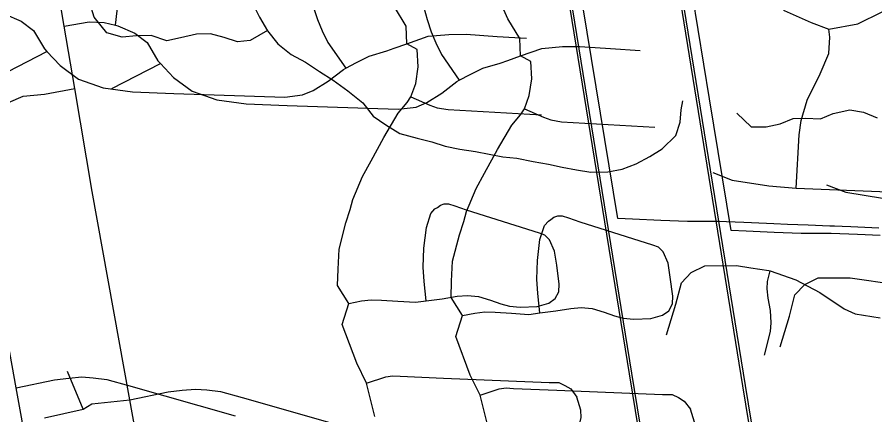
# Model space of a CAD drawing. Extents: x -38.2 to 41.9, y -4 to 24.9.
# Drawn here: x 7.557 to 8.21, y 15.007 to 15.311 of the extents above; entities that cross this region are included whole.
import ezdxf

# ---------------------------------------------------------------- set-up
doc = ezdxf.new("R2010")
doc.units = 0
for name, color, linetype in [('GM_X_City_Street', 7, 'Continuous'), ('GM_X_County_Road', 7, 'Continuous'), ('GM_X_Interstate_Location', 7, 'Continuous'), ('GM_X_Minor_River', 7, 'Continuous'), ('GM_X_Rail_Line', 7, 'Continuous'), ('GM_X_Rail_Line_Text', 7, 'Continuous'), ('GM_X_State_Location', 7, 'Continuous'), ('GM_X_Township_Road', 7, 'Continuous'), ('GM_X_Township_Road_Text', 7, 'Continuous')]:
    doc.layers.add(name, color=color, linetype=linetype)

msp = doc.modelspace()

# ---------------------------------------------------------------- linework, layer by layer
at = {"layer": 'GM_X_City_Street'}
msp.add_line((7.54276, 15.26542), (7.57978, 15.28449), dxfattribs=at)
for points in [[(7.70829, 15.43667), (7.72663, 15.44255), (7.74128, 15.44595), (7.76179, 15.4462), (7.77329, 15.444), (7.77799, 15.44036), (7.78178, 15.43506), (7.78414, 15.42929), (7.78394, 15.41825), (7.78171, 15.34909), (7.77907, 15.33177), (7.78295, 15.31798), (7.786, 15.30867), (7.78954, 15.30008), (7.79383, 15.29137), (7.80736, 15.27168)], [(7.50646, 15.31291), (7.52551, 15.31624), (7.53703, 15.31558), (7.54572, 15.31357), (7.54743, 15.31318), (7.56031, 15.30744), (7.56967, 15.30036), (7.57796, 15.28645), (7.57978, 15.28449), (7.58987, 15.27368), (7.60395, 15.26325), (7.62271, 15.25666), (7.64501, 15.25376), (7.6764, 15.25249), (7.76092, 15.24954), (7.77451, 15.25123), (7.78273, 15.2546), (7.79402, 15.26169), (7.8056, 15.27076), (7.80736, 15.27168), (7.8156, 15.27602), (7.8252, 15.28083), (7.83861, 15.2848), (7.84436, 15.28683)], [(7.82965, 15.00605), (7.82332, 15.03162), (7.81578, 15.04688), (7.8048, 15.07632), (7.80979, 15.09226), (7.80115, 15.10597), (7.80152, 15.11851), (7.8023, 15.13378), (7.8076, 15.15373), (7.81088, 15.16396), (7.81281, 15.17151), (7.82017, 15.18918), (7.8267, 15.20095), (7.83641, 15.21879), (7.84728, 15.23743), (7.85412, 15.2454), (7.85697, 15.24978), (7.86068, 15.26009), (7.86257, 15.27275), (7.86184, 15.28601), (7.85396, 15.29022), (7.85353, 15.30361), (7.84442, 15.31842)], [(7.84436, 15.28683), (7.85396, 15.29022), (7.87027, 15.29598), (7.88591, 15.29729), (7.89914, 15.29748), (7.92263, 15.29585), (7.945, 15.29446)], [(7.85697, 15.24978), (7.87149, 15.2436), (7.87713, 15.24153), (7.88532, 15.24008), (7.95637, 15.236)], [(7.86863, 15.0943), (7.86715, 15.10901), (7.86637, 15.11997), (7.8669, 15.13437), (7.86883, 15.15033), (7.87226, 15.16083), (7.87525, 15.16433), (7.87717, 15.1655), (7.87949, 15.1672), (7.88233, 15.1683), (7.88566, 15.16827), (7.89055, 15.16684), (7.89922, 15.16368), (7.9546, 15.14617), (7.95876, 15.14459), (7.96258, 15.14083)], [(7.80979, 15.09226), (7.81933, 15.09422), (7.82676, 15.09502), (7.83469, 15.09487), (7.84719, 15.09404), (7.86043, 15.09317), (7.86863, 15.0943), (7.88091, 15.0959), (7.89229, 15.09774), (7.90009, 15.09833), (7.90853, 15.09759), (7.91758, 15.09478), (7.92554, 15.09203), (7.93207, 15.09031), (7.94034, 15.08958), (7.95311, 15.09004), (7.96213, 15.09258), (7.96696, 15.09596), (7.96968, 15.10115), (7.96987, 15.10706), (7.96801, 15.1216), (7.96647, 15.13225), (7.96258, 15.14083)], [(8.05174, 15.06851), (8.05885, 15.0917), (8.06295, 15.10803), (8.07049, 15.11603), (8.0807, 15.12101), (8.10494, 15.12112), (8.11578, 15.1195), (8.12958, 15.11744), (8.13049, 15.11712), (8.15006, 15.11032), (8.16829, 15.10054), (8.1869, 15.0881), (8.19525, 15.08435), (8.2142, 15.08139)], [(8.12617, 15.05294), (8.13081, 15.07094), (8.13123, 15.07758), (8.13089, 15.08684), (8.12909, 15.09639), (8.12824, 15.10348), (8.12859, 15.10901), (8.13049, 15.11712)], [(7.55649, 15.02802), (7.58568, 15.03414), (7.59647, 15.03546), (7.60649, 15.03628), (7.61512, 15.03553), (7.62556, 15.03429), (7.64209, 15.02987), (7.72316, 15.00659)], [(7.82332, 15.03162), (7.83784, 15.03641), (7.84306, 15.03717), (7.84876, 15.03679), (7.88172, 15.03536), (7.9622, 15.0321), (7.96959, 15.03217), (7.97424, 15.02983), (7.97868, 15.02713), (7.98346, 15.0209)], [(7.81355, 14.92037), (7.82581, 14.91864), (7.83287, 14.91928), (7.84205, 14.92145), (7.85338, 14.92255), (7.85968, 14.92288), (7.87049, 14.92256), (7.87498, 14.92243), (7.90574, 14.92133), (7.92454, 14.92083), (7.92625, 14.9212), (7.92978, 14.92197), (7.93612, 14.9258), (7.94096, 14.92937), (7.94673, 14.93602), (7.95323, 14.94539), (7.9601, 14.95475), (7.96852, 14.96859), (7.98152, 14.98995), (7.98477, 14.99769), (7.98673, 15.00533), (7.98652, 15.01089), (7.98346, 15.0209)]]:
    msp.add_lwpolyline(points, dxfattribs=at)
at = {"layer": 'GM_X_County_Road'}
for points in [[(7.59038, 14.84021), (7.55649, 15.02802), (7.52785, 15.18674), (7.51454, 15.26526), (7.50646, 15.31291), (7.49605, 15.3743), (7.49088, 15.40438), (7.46181, 15.57379), (7.44936, 15.64634), (7.42979, 15.76035), (7.42836, 15.76867), (7.42112, 15.81089), (7.4096, 15.87799), (7.39348, 15.98334), (7.37339, 16.1146), (7.35608, 16.22779), (7.35116, 16.25995)], [(8.21425, 15.14407), (8.19697, 15.14477), (8.17712, 15.14558), (8.15828, 15.14569), (8.15417, 15.14554), (8.13371, 15.14643), (8.11224, 15.14737), (8.10095, 15.14787), (8.08445, 15.24819), (8.04989, 15.46006), (8.04485, 15.49096), (8.04775, 15.49151), (7.9988, 15.79278), (7.99099, 15.84088), (7.9889, 15.85376), (7.99558, 15.85346), (7.99097, 15.88259)], [(8.21341, 15.14975), (8.19198, 15.15063), (8.18536, 15.1509), (8.17944, 15.15114), (8.17593, 15.15129), (8.15944, 15.15196), (8.14364, 15.15261), (8.13341, 15.15302), (8.12777, 15.15325), (8.11049, 15.15396), (8.09065, 15.15477), (8.0718, 15.15488), (8.06769, 15.15473), (8.04724, 15.15562), (8.02576, 15.15656), (8.01447, 15.15705), (7.99797, 15.25738), (7.96341, 15.46925)]]:
    msp.add_lwpolyline(points, dxfattribs=at)
at = {"layer": 'GM_X_Interstate_Location'}
for p, q in [((7.62924, 15.25624), (7.66625, 15.27531)), ((7.60745, 15.01182), (7.59558, 15.04034))]:
    msp.add_line(p, q, dxfattribs=at)
for points in [[(7.79477, 15.42749), (7.81311, 15.43336), (7.82776, 15.43676), (7.84827, 15.43701), (7.85977, 15.43481), (7.86447, 15.43117), (7.86826, 15.42588), (7.87062, 15.4201), (7.87042, 15.40906), (7.86819, 15.3399), (7.86555, 15.32258), (7.86942, 15.30879), (7.87247, 15.29948), (7.87602, 15.29089), (7.88031, 15.28218), (7.89384, 15.26249)], [(7.6322, 15.30438), (7.63424, 15.32191), (7.63304, 15.33501), (7.62997, 15.35867)], [(7.91613, 14.99686), (7.9098, 15.02243), (7.90226, 15.03769), (7.89128, 15.06713), (7.89627, 15.08307), (7.88763, 15.09679), (7.888, 15.10933), (7.88878, 15.12459), (7.89408, 15.14454), (7.89735, 15.15477), (7.89929, 15.16232), (7.90664, 15.17999), (7.91317, 15.19176), (7.92289, 15.2096), (7.93376, 15.22824), (7.94059, 15.23621), (7.94345, 15.2406), (7.94716, 15.2509), (7.94905, 15.26356), (7.94832, 15.27682), (7.94043, 15.28103), (7.94, 15.29442), (7.9309, 15.30923), (7.92459, 15.32342)], [(7.59294, 15.30372), (7.61199, 15.30705), (7.6235, 15.30639), (7.6322, 15.30438), (7.6339, 15.30399), (7.64679, 15.29825), (7.65614, 15.29118), (7.66443, 15.27726), (7.66625, 15.27531), (7.67635, 15.26449), (7.69043, 15.25406), (7.70919, 15.24747), (7.73149, 15.24457), (7.76288, 15.2433), (7.8474, 15.24035), (7.86099, 15.24204), (7.86921, 15.24541), (7.8805, 15.2525), (7.89208, 15.26157), (7.89384, 15.26249), (7.90208, 15.26683), (7.91168, 15.27165), (7.92509, 15.27561), (7.93084, 15.27764)], [(7.93084, 15.27764), (7.94043, 15.28103), (7.95674, 15.28679), (7.97238, 15.2881), (7.98562, 15.28829), (8.00911, 15.28666), (8.03148, 15.28527)], [(7.45543, 15.20679), (7.51006, 15.21652), (7.51939, 15.21913), (7.52615, 15.22333), (7.53266, 15.2283), (7.54138, 15.23905), (7.55064, 15.24554), (7.56181, 15.25025), (7.57814, 15.25196), (7.60102, 15.25607)], [(7.94345, 15.2406), (7.95797, 15.23441), (7.9636, 15.23234), (7.97179, 15.23089), (8.04285, 15.22681)], [(7.95511, 15.08511), (7.95363, 15.09982), (7.95285, 15.11079), (7.95338, 15.12518), (7.95531, 15.14114), (7.95874, 15.15164), (7.96173, 15.15514), (7.96365, 15.15631), (7.96597, 15.15801), (7.96881, 15.15912), (7.97214, 15.15908), (7.97703, 15.15765), (7.98569, 15.15449), (8.04108, 15.13698), (8.04523, 15.1354), (8.04905, 15.13164)], [(7.89627, 15.08307), (7.9058, 15.08503), (7.91324, 15.08583), (7.92117, 15.08568), (7.93367, 15.08486), (7.94691, 15.08399), (7.95511, 15.08511), (7.96739, 15.08671), (7.97877, 15.08855), (7.98656, 15.08914), (7.99501, 15.0884), (8.00406, 15.08559), (8.01201, 15.08284), (8.01855, 15.08112), (8.02682, 15.08039), (8.03958, 15.08085), (8.04861, 15.0834), (8.05344, 15.08678), (8.05616, 15.09196), (8.05635, 15.09787), (8.05449, 15.11241), (8.05295, 15.12306), (8.04905, 15.13164)], [(8.13822, 15.05932), (8.14532, 15.08251), (8.14942, 15.09884), (8.15697, 15.10684), (8.16718, 15.11182), (8.19142, 15.11193), (8.20226, 15.11031), (8.21605, 15.10825)], [(7.57811, 15.00519), (7.60745, 15.01182), (7.61406, 15.01567), (7.64297, 15.01883), (7.67216, 15.02495), (7.68294, 15.02627), (7.69297, 15.02709), (7.7016, 15.02634), (7.71204, 15.0251), (7.72857, 15.02068), (7.80963, 14.9974)], [(7.9098, 15.02243), (7.92432, 15.02722), (7.92953, 15.02798), (7.93524, 15.0276), (7.9682, 15.02617), (8.04868, 15.02291), (8.05606, 15.02298), (8.06072, 15.02064), (8.06516, 15.01794), (8.06994, 15.01171)], [(7.90003, 14.91118), (7.91229, 14.90945), (7.91934, 14.9101), (7.92853, 14.91226), (7.93986, 14.91336), (7.94616, 14.91369), (7.95697, 14.91337), (7.96145, 14.91324), (7.99222, 14.91214), (8.01102, 14.91164), (8.01272, 14.91202), (8.01626, 14.91278), (8.0226, 14.91661), (8.02744, 14.92018), (8.03321, 14.92683), (8.03971, 14.9362), (8.04658, 14.94556), (8.05499, 14.9594), (8.06799, 14.98076), (8.07124, 14.9885), (8.07321, 14.99614), (8.073, 15.0017), (8.06994, 15.01171)]]:
    msp.add_lwpolyline(points, dxfattribs=at)
at = {"layer": 'GM_X_Minor_River'}
for points in [[(7.7478, 15.30044), (7.73458, 15.29281), (7.72509, 15.29182), (7.7149, 15.29501), (7.70433, 15.29783), (7.69371, 15.29761), (7.68154, 15.29476), (7.67128, 15.29263), (7.65921, 15.29662), (7.64821, 15.2964), (7.63721, 15.29543), (7.6255, 15.29865), (7.61581, 15.31057), (7.61291, 15.32049), (7.6104, 15.33117), (7.6079, 15.34298), (7.60312, 15.35407), (7.59985, 15.36476), (7.59582, 15.3747), (7.59397, 15.37853)], [(7.73684, 15.32013), (7.74164, 15.31056), (7.74794, 15.30021), (7.75577, 15.29021), (7.7659, 15.28208), (7.77681, 15.27622), (7.78732, 15.26922), (7.79785, 15.2626), (7.80911, 15.25445), (7.82036, 15.24516), (7.82818, 15.23516), (7.83795, 15.22856), (7.84847, 15.22194), (7.86169, 15.21832), (7.87302, 15.21549), (7.88321, 15.2123), (7.89417, 15.20985), (7.90628, 15.20815), (7.92707, 15.20403), (7.93767, 15.20311), (7.95014, 15.20064), (7.96187, 15.19856), (7.97207, 15.19613), (7.98303, 15.19407), (7.994, 15.19238), (8.00689, 15.19256), (8.01791, 15.19468), (8.02857, 15.19869), (8.03888, 15.20424), (8.04844, 15.21017), (8.05881, 15.22027), (8.06197, 15.23048), (8.06286, 15.23997), (8.06409, 15.24679)], [(8.10528, 15.23743), (8.11613, 15.22701), (8.1275, 15.22683), (8.13815, 15.22933), (8.14805, 15.23336), (8.15753, 15.2336), (8.1689, 15.23305), (8.17842, 15.23708), (8.19135, 15.23993), (8.20156, 15.23826), (8.21211, 15.23392)]]:
    msp.add_lwpolyline(points, dxfattribs=at)
at = {"layer": 'GM_X_Rail_Line'}
for points in [[(8.05915, 14.81953), (8.02338, 15.03874), (7.97037, 15.36612), (7.88857, 15.8599), (7.87112, 15.97397), (7.85732, 16.06018), (7.85134, 16.09195), (7.84818, 16.10575), (7.84551, 16.1168), (7.84275, 16.12746), (7.83822, 16.14292), (7.83177, 16.16238), (7.8226, 16.18624), (7.81734, 16.19884), (7.81209, 16.21043), (7.8003, 16.23411), (7.79682, 16.24097), (7.78981, 16.25354), (7.77975, 16.2699), (7.77638, 16.27524), (7.7706, 16.28366)], [(8.06103, 14.81983), (8.02526, 15.03904), (7.97224, 15.36642), (7.89045, 15.86019), (7.873, 15.97427), (7.8592, 16.06051), (7.8532, 16.09233), (7.85003, 16.10619), (7.84735, 16.11725), (7.84458, 16.12796), (7.84004, 16.14348), (7.83356, 16.16302), (7.82437, 16.18695), (7.81909, 16.19959), (7.81381, 16.21124), (7.80201, 16.23496), (7.79851, 16.24185), (7.79145, 16.2545), (7.78137, 16.2709), (7.77797, 16.27628), (7.77212, 16.2848)]]:
    msp.add_lwpolyline(points, dxfattribs=at)
at = {"layer": 'GM_X_Rail_Line_Text'}
for points in [[(8.14563, 14.81034), (8.10986, 15.02955), (8.05684, 15.35693), (7.97505, 15.85071), (7.9576, 15.96478), (7.9438, 16.051), (7.93782, 16.08276), (7.93466, 16.09656), (7.93198, 16.10761), (7.92923, 16.11827), (7.9247, 16.13373), (7.91824, 16.15319), (7.90908, 16.17705), (7.90382, 16.18965), (7.89857, 16.20124), (7.88678, 16.22492), (7.8833, 16.23178), (7.87629, 16.24435), (7.86623, 16.26071), (7.86286, 16.26605), (7.85708, 16.27447)], [(8.14751, 14.81064), (8.11174, 15.02985), (8.05872, 15.35723), (7.97693, 15.851), (7.95948, 15.96508), (7.94568, 16.05132), (7.93968, 16.08315), (7.93651, 16.097), (7.93383, 16.10806), (7.93106, 16.11877), (7.92652, 16.13429), (7.92004, 16.15383), (7.91084, 16.17776), (7.90557, 16.1904), (7.90029, 16.20205), (7.88848, 16.22577), (7.88498, 16.23266), (7.87793, 16.24531), (7.86785, 16.26171), (7.86445, 16.26709), (7.8586, 16.27561)]]:
    msp.add_lwpolyline(points, dxfattribs=at)
at = {"layer": 'GM_X_State_Location'}
msp.add_lwpolyline([(8.17335, 15.18285), (8.18807, 15.17704), (8.21605, 15.17267), (8.23686, 15.171), (8.30684, 15.16825), (8.35153, 15.16565), (8.36857, 15.16818), (8.38717, 15.17565), (8.40619, 15.19071), (8.42942, 15.21219), (8.44576, 15.22156), (8.46547, 15.2256), (8.48895, 15.22696), (8.52263, 15.22597), (8.55479, 15.22346), (8.57787, 15.22179), (8.5919, 15.22511), (8.60443, 15.2311), (8.61509, 15.23976), (8.62212, 15.24906)], dxfattribs=at)
at = {"layer": 'GM_X_Township_Road'}
for points in [[(8.12705, 15.49207), (8.11637, 15.47808), (8.1072, 15.46255), (8.09915, 15.4436), (8.09334, 15.41856), (8.09404, 15.40716), (8.0936, 15.39463), (8.09467, 15.38208), (8.09878, 15.37066), (8.11496, 15.3474), (8.12776, 15.33023), (8.14133, 15.31572), (8.16174, 15.30648), (8.17536, 15.30147), (8.19735, 15.30553), (8.21596, 15.31454)], [(8.15039, 15.18019), (8.15254, 15.2208), (8.15413, 15.2318), (8.15877, 15.24734), (8.16874, 15.26739), (8.17528, 15.28292), (8.17612, 15.29544), (8.17536, 15.30147)], [(8.08687, 15.19203), (8.1016, 15.18623), (8.12958, 15.18186), (8.15039, 15.18019), (8.22036, 15.17744), (8.26505, 15.17484), (8.28209, 15.17737), (8.30069, 15.18484), (8.31972, 15.1999), (8.34294, 15.22138), (8.35928, 15.23075), (8.37899, 15.23479), (8.40247, 15.23615), (8.43615, 15.23516), (8.46831, 15.23265), (8.49139, 15.23098), (8.50542, 15.2343), (8.51795, 15.24029), (8.52861, 15.24895), (8.53564, 15.25825)]]:
    msp.add_lwpolyline(points, dxfattribs=at)
at = {"layer": 'GM_X_Township_Road_Text'}
msp.add_lwpolyline([(7.67686, 14.83102), (7.64297, 15.01883), (7.61433, 15.17755), (7.60102, 15.25607), (7.59294, 15.30372), (7.58252, 15.36511), (7.57736, 15.39519), (7.54829, 15.5646), (7.53583, 15.63715), (7.51627, 15.75116), (7.51484, 15.75948), (7.50759, 15.8017), (7.49607, 15.8688), (7.47995, 15.97415), (7.45987, 16.10541), (7.44255, 16.2186), (7.43763, 16.25076)], dxfattribs=at)

doc.saveas('drawing.dxf')
